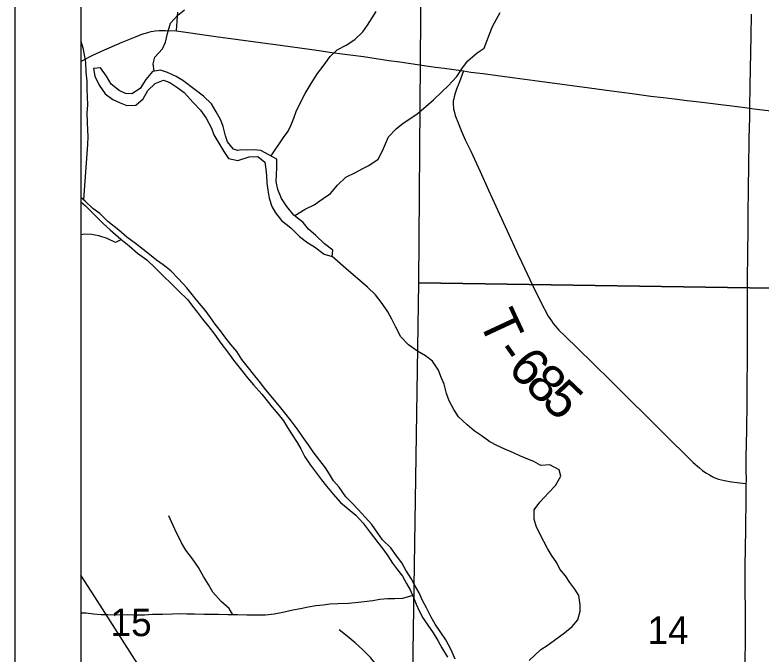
# Model space of a CAD drawing. Extents: x 0 to 34, y 0 to 22.
# Drawn here: x 9.008 to 10.139, y 10.732 to 11.702 of the extents above; entities that cross this region are included whole.
import ezdxf

# ---------------------------------------------------------------- set-up
doc = ezdxf.new("R2010")
doc.units = 0
for name, color, linetype in [('GM_X_County_Road', 7, 'Continuous'), ('GM_X_Major_River', 7, 'Continuous'), ('GM_X_Minor_Lake', 7, 'Continuous'), ('GM_X_Minor_River', 7, 'Continuous'), ('GM_X_Rail_Line', 7, 'Continuous'), ('GM_X_Section', 7, 'Continuous'), ('GM_X_Section_Text', 7, 'Continuous'), ('GM_X_Township_Road', 7, 'Continuous'), ('GM_X_Township_Road_Text', 7, 'Continuous'), ('SH_Data', 7, 'Continuous')]:
    doc.layers.add(name, color=color, linetype=linetype)

msp = doc.modelspace()

# ---------------------------------------------------------------- linework, layer by layer
at = {"layer": 'GM_X_County_Road'}
for points in [[(9.1079, 11.6308), (9.1114, 11.6329), (9.1251, 11.6402), (9.1392, 11.6469), (9.1706, 11.6604), (9.1907, 11.6687), (9.1995, 11.672), (9.2038, 11.6734), (9.2077, 11.6747), (9.211, 11.6756), (9.2145, 11.6763), (9.2206, 11.6774), (9.2269, 11.6781), (9.2311, 11.6783), (9.2363, 11.6783), (9.2528, 11.6776)], [(9.2528, 11.6776), (9.3126, 11.6691), (9.3464, 11.6645), (9.4141, 11.6552), (9.451, 11.6501), (9.4695, 11.6476), (9.4849, 11.6453), (9.5003, 11.6432), (9.5164, 11.6411), (9.5367, 11.6384), (9.575, 11.6328), (9.5918, 11.6304), (9.6353, 11.6242), (9.6458, 11.6227), (9.659, 11.6209), (9.6701, 11.6193), (9.6881, 11.6168)], [(9.6881, 11.6168), (9.6992, 11.6151), (9.7086, 11.6138), (9.718, 11.6126), (9.7399, 11.6098), (9.7659, 11.6063), (9.7963, 11.602), (9.8794, 11.591), (9.9126, 11.5864), (9.9437, 11.5825), (9.9723, 11.5787), (9.9909, 11.5764), (10.0081, 11.5742), (10.0272, 11.5721), (10.0455, 11.57), (10.0624, 11.5678), (10.107, 11.5622), (10.1223, 11.5603)], [(10.1223, 11.5603), (10.1286, 11.5595), (10.1502, 11.5569), (10.1791, 11.5534), (10.2212, 11.5486), (10.2489, 11.5455), (10.3135, 11.5378), (10.3505, 11.5334), (10.3998, 11.5275), (10.4276, 11.5242), (10.4614, 11.52), (10.5045, 11.5148), (10.5785, 11.506), (10.6186, 11.5015), (10.6295, 11.5003)]]:
    msp.add_lwpolyline(points, dxfattribs=at)
at = {"layer": 'GM_X_Major_River'}
for points in [[(9.6755, 10.7245), (9.6695, 10.7386), (9.6612, 10.7539), (9.654, 10.7649), (9.6453, 10.7779), (9.6393, 10.7885), (9.6321, 10.8023), (9.6265, 10.8125), (9.6208, 10.8251), (9.614, 10.8373), (9.6087, 10.8468), (9.6008, 10.8594), (9.5944, 10.8708), (9.5868, 10.8815), (9.5778, 10.8933), (9.5653, 10.9059), (9.5581, 10.9158), (9.549, 10.9288), (9.5392, 10.9399), (9.5282, 10.9517), (9.5192, 10.9612), (9.5097, 10.9711), (9.4995, 10.9856), (9.4912, 10.9952), (9.4848, 11.0051), (9.4787, 11.015), (9.4602, 11.039), (9.453, 11.0497), (9.4451, 11.0607), (9.4376, 11.0718), (9.427, 11.0863), (9.4171, 11.0981), (9.4092, 11.1084), (9.3884, 11.1332), (9.3782, 11.1461), (9.3699, 11.1568), (9.3623, 11.1664), (9.3521, 11.1793), (9.3442, 11.1915), (9.3355, 11.2018), (9.3264, 11.2133), (9.3196, 11.2228), (9.3117, 11.2327), (9.3045, 11.243), (9.2962, 11.2537), (9.2871, 11.2644), (9.2788, 11.275), (9.2686, 11.288), (9.2561, 11.3017), (9.2444, 11.3136), (9.2327, 11.3227), (9.2225, 11.33), (9.2122, 11.3384), (9.2024, 11.346), (9.191, 11.3552), (9.1778, 11.3644), (9.1657, 11.3751), (9.1486, 11.3885), (9.1365, 11.4007), (9.1263, 11.4083), (9.1146, 11.4194), (9.1079, 11.4249)], [(9.1079, 11.4183), (9.1149, 11.4122), (9.1293, 11.3981), (9.1418, 11.3855), (9.1524, 11.3759), (9.1683, 11.3618), (9.1811, 11.3515), (9.1936, 11.3404), (9.208, 11.3301), (9.2213, 11.3175), (9.2322, 11.3064), (9.2459, 11.2934), (9.2561, 11.2835), (9.2701, 11.2697), (9.2773, 11.2598), (9.2848, 11.2503), (9.2924, 11.2404), (9.3022, 11.2286), (9.3105, 11.2175), (9.32, 11.2038), (9.3317, 11.1889), (9.3392, 11.1779), (9.3494, 11.1653), (9.3604, 11.1515), (9.3698, 11.1405), (9.3823, 11.1264), (9.3903, 11.1165), (9.3982, 11.1069), (9.4069, 11.0962), (9.4152, 11.0863), (9.4212, 11.076), (9.4273, 11.0665), (9.436, 11.0532), (9.4413, 11.0436), (9.4473, 11.0315), (9.456, 11.0189), (9.4639, 11.009), (9.473, 10.9964), (9.4802, 10.9869), (9.4907, 10.975), (9.5017, 10.9624), (9.5134, 10.9525), (9.5248, 10.943), (9.5358, 10.9311), (9.5467, 10.917), (9.5581, 10.9018), (9.566, 10.8922), (9.5732, 10.8812), (9.5807, 10.8705), (9.5883, 10.8602), (9.5955, 10.8507), (9.6015, 10.8393), (9.6072, 10.8297), (9.6124, 10.8183), (9.6162, 10.808), (9.6207, 10.7978), (9.6267, 10.7875), (9.6343, 10.7764), (9.6422, 10.7646), (9.6494, 10.7532), (9.6554, 10.7417), (9.6641, 10.7276)]]:
    msp.add_lwpolyline(points, dxfattribs=at)
at = {"layer": 'GM_X_Minor_Lake'}
for points in [[(9.3395, 11.498), (9.3303, 11.509), (9.3272, 11.5185), (9.3237, 11.5325), (9.3202, 11.542), (9.3129, 11.5545), (9.3059, 11.5666), (9.2937, 11.5787), (9.2814, 11.5881), (9.2627, 11.6024), (9.2524, 11.6081), (9.2394, 11.6144), (9.2288, 11.6181), (9.2163, 11.6158), (9.2065, 11.6035), (9.1979, 11.5902), (9.185, 11.5821), (9.1755, 11.5824), (9.166, 11.5869), (9.1541, 11.5967), (9.1468, 11.6088), (9.1376, 11.6216), (9.1273, 11.6204), (9.1289, 11.609), (9.1355, 11.595), (9.1447, 11.5818), (9.1566, 11.5735), (9.1673, 11.5683), (9.1776, 11.5645), (9.1912, 11.5646), (9.2025, 11.5746), (9.2093, 11.5872), (9.2206, 11.5979), (9.2331, 11.6026), (9.243, 11.5992), (9.2552, 11.5913), (9.2648, 11.5838), (9.2782, 11.5691), (9.2893, 11.557), (9.2978, 11.5449), (9.3059, 11.5301), (9.3094, 11.5199), (9.3248, 11.4948)], [(9.3809, 11.496), (9.3707, 11.4971), (9.3608, 11.4968), (9.3513, 11.4972), (9.3456, 11.4961), (9.3395, 11.498)], [(9.3248, 11.4948), (9.3316, 11.4838), (9.346, 11.4807), (9.3631, 11.4863), (9.3764, 11.487), (9.387, 11.4782), (9.3885, 11.4676), (9.3896, 11.4581), (9.3899, 11.4467), (9.3914, 11.436), (9.3936, 11.4239), (9.3974, 11.4109), (9.403, 11.4014), (9.4121, 11.3899), (9.4265, 11.3789), (9.4397, 11.3659), (9.4519, 11.3563), (9.4621, 11.3502), (9.4769, 11.3391), (9.489, 11.3353), (9.4898, 11.3448), (9.4773, 11.3543), (9.4641, 11.3673), (9.4531, 11.3768), (9.4448, 11.3868), (9.4311, 11.3982), (9.4202, 11.4112), (9.4122, 11.4234), (9.4066, 11.4371), (9.404, 11.4493), (9.4048, 11.4591), (9.4052, 11.4702), (9.4052, 11.4831), (9.3809, 11.496)]]:
    msp.add_lwpolyline(points, dxfattribs=at)
at = {"layer": 'GM_X_Minor_River'}
for points in [[(9.2189, 11.6163), (9.2177, 11.6276), (9.2199, 11.6375), (9.2315, 11.6505), (9.236, 11.6604), (9.2393, 11.6737), (9.2438, 11.689), (9.2551, 11.7012), (9.2652, 11.7096)], [(9.3964, 11.4878), (9.4154, 11.5157), (9.4221, 11.5253), (9.4266, 11.5348), (9.4311, 11.5451), (9.4344, 11.555), (9.4408, 11.5691), (9.4479, 11.5825), (9.4573, 11.5978), (9.4666, 11.6127), (9.4753, 11.6241), (9.4858, 11.6387), (9.4967, 11.6486), (9.51, 11.6556), (9.5236, 11.6644), (9.5353, 11.6759), (9.5428, 11.6862), (9.5495, 11.6973), (9.5555, 11.7069)], [(9.5651, 11.4957), (9.5746, 11.5169), (9.5859, 11.5288), (9.5968, 11.5376), (9.607, 11.5441), (9.618, 11.5515), (9.6308, 11.5626), (9.6429, 11.5729), (9.6553, 11.5852), (9.6651, 11.594), (9.6779, 11.6082), (9.6869, 11.6215), (9.6948, 11.6319), (9.7087, 11.6441), (9.7193, 11.6514), (9.7238, 11.6617), (9.7275, 11.6724), (9.7323, 11.6842), (9.738, 11.6953), (9.7436, 11.7052)], [(9.1079, 11.6618), (9.108, 11.6617), (9.1111, 11.6519), (9.1127, 11.6412), (9.1147, 11.6298), (9.1156, 11.615), (9.1168, 11.6013), (9.117, 11.588), (9.1174, 11.5782), (9.1179, 11.5649), (9.1172, 11.5531), (9.1174, 11.5386), (9.1182, 11.5268), (9.1183, 11.5173)], [(9.1183, 11.5173), (9.118, 11.5052)], [(9.118, 11.5053), (9.1117, 11.4218)], [(9.4322, 11.3973), (9.4479, 11.4073), (9.4616, 11.4137), (9.4756, 11.4231), (9.4863, 11.4307), (9.497, 11.4435), (9.5099, 11.4556), (9.5244, 11.4628), (9.5343, 11.4684), (9.5445, 11.4733), (9.559, 11.4828), (9.5651, 11.4957)], [(9.1694, 11.3609), (9.1603, 11.3565), (9.1478, 11.3626), (9.1353, 11.3669), (9.1239, 11.3688), (9.114, 11.3692), (9.1079, 11.3684)], [(9.7879, 10.7225), (9.8054, 10.7392), (9.8149, 10.7456), (9.8263, 10.7535), (9.8412, 10.7645), (9.853, 10.7743), (9.8617, 10.7845), (9.8652, 10.7974), (9.8652, 10.8073), (9.863, 10.821), (9.857, 10.8309), (9.8494, 10.8408), (9.843, 10.8511), (9.8343, 10.861), (9.8298, 10.8709), (9.8215, 10.8824), (9.8154, 10.8926), (9.8098, 10.9029), (9.7988, 10.925), (9.7955, 10.9368), (9.7951, 10.9512), (9.8039, 10.9626), (9.8169, 10.977), (9.8279, 10.988), (9.836, 11.002), (9.8333, 11.0119), (9.8189, 11.0192), (9.8056, 11.0185), (9.795, 11.0242), (9.7855, 11.028), (9.7734, 11.033), (9.7639, 11.0376), (9.7507, 11.043), (9.7389, 11.0488), (9.7283, 11.0545), (9.7151, 11.0637), (9.7041, 11.071), (9.6935, 11.0801), (9.6806, 11.092), (9.6734, 11.1034), (9.6663, 11.1164), (9.6625, 11.1274), (9.6588, 11.1415), (9.6539, 11.1533), (9.6501, 11.1632), (9.641, 11.1765), (9.6305, 11.1849), (9.6183, 11.1918), (9.6047, 11.2014), (9.593, 11.2136), (9.5854, 11.2281), (9.5794, 11.2402), (9.5734, 11.2513), (9.5647, 11.2639), (9.5545, 11.2772), (9.5427, 11.2887), (9.5276, 11.302), (9.5136, 11.3135), (9.489, 11.3353)], [(9.3382, 10.7918), (9.3329, 10.8017), (9.3205, 10.812), (9.308, 10.8261), (9.3016, 10.8379), (9.294, 10.8498), (9.2861, 10.8635), (9.2774, 10.8768), (9.2672, 10.8898), (9.2604, 10.9012), (9.2506, 10.9218), (9.2453, 10.9328), (9.2412, 10.9423)], [(9.6112, 10.821), (9.5957, 10.8165), (9.5839, 10.8162), (9.5729, 10.8162), (9.5615, 10.8151), (9.5505, 10.8129), (9.5376, 10.8114), (9.5239, 10.81), (9.5137, 10.8093), (9.4974, 10.8086), (9.4856, 10.8082), (9.4753, 10.8068), (9.4643, 10.8057), (9.4525, 10.8034), (9.4411, 10.8012), (9.4294, 10.799), (9.4142, 10.7953), (9.4012, 10.793), (9.388, 10.7916), (9.3754, 10.7912), (9.3595, 10.7913), (9.3454, 10.7918), (9.3306, 10.7918), (9.3166, 10.7923), (9.2949, 10.7924), (9.2801, 10.7928), (9.2684, 10.7929), (9.2577, 10.7933), (9.2467, 10.793), (9.2323, 10.7926), (9.2167, 10.7923), (9.2046, 10.7916), (9.1905, 10.7913), (9.1788, 10.7917), (9.1609, 10.7914), (9.1488, 10.7919), (9.1389, 10.7919), (9.1271, 10.7931), (9.1157, 10.7943), (9.1079, 10.7945)], [(9.6028, 10.5717), (9.6059, 10.5873), (9.6082, 10.5991), (9.6102, 10.6101), (9.6106, 10.6234), (9.6095, 10.6348), (9.6057, 10.6466), (9.599, 10.6584), (9.5888, 10.674), (9.5812, 10.6836), (9.574, 10.6938), (9.5646, 10.7072), (9.5555, 10.7167), (9.5472, 10.727), (9.5355, 10.7389), (9.5241, 10.7492), (9.5116, 10.7595), (9.4995, 10.7694)]]:
    msp.add_lwpolyline(points, dxfattribs=at)
at = {"layer": 'GM_X_Rail_Line'}
msp.add_lwpolyline([(10.805, 9.1775), (10.7763, 9.2168), (10.7021, 9.273), (10.6139, 9.322), (10.4117, 9.4273), (10.1211, 9.5782), (10.0825, 9.6016), (10.0422, 9.6272), (10.0025, 9.6582), (9.9676, 9.6941), (9.9058, 9.7623), (9.8351, 9.846), (9.7824, 9.9117), (9.5366, 10.2052), (9.4517, 10.3134), (9.3656, 10.4485), (9.1289, 10.8193), (9.1079, 10.8523)], dxfattribs=at)
at = {"layer": 'GM_X_Section'}
for points in [[(9.6282, 12.3011), (10.6374, 12.2875), (10.6237, 11.2801), (9.6203, 11.2953)], [(9.6203, 11.2953), (10.6237, 11.2801), (10.6178, 10.275), (9.605, 10.2746)]]:
    msp.add_lwpolyline(points, close=True, dxfattribs=at)
at = {"layer": 'GM_X_Township_Road'}
for points in [[(9.2528, 11.6776), (9.2546, 11.6996), (9.2549, 11.7059)], [(10.1223, 11.5603), (10.1231, 11.5947), (10.124, 11.6445), (10.1243, 11.6694), (10.1247, 11.7028)], [(9.6881, 11.6168), (9.682, 11.6002), (9.6776, 11.5892), (9.6754, 11.5828), (9.6739, 11.5774), (9.6733, 11.5743), (9.6726, 11.5713), (9.6725, 11.568), (9.6723, 11.5649), (9.6728, 11.5618), (9.6731, 11.5586), (9.6738, 11.5555), (9.6756, 11.5491), (9.6799, 11.5381), (9.6848, 11.5266), (9.6909, 11.5121), (9.6991, 11.4953), (9.7133, 11.4643), (9.7261, 11.4361), (9.7428, 11.3994), (9.7546, 11.374), (9.7699, 11.3401), (9.7764, 11.326), (9.7886, 11.3005), (9.7939, 11.2898), (9.8049, 11.2673), (9.8167, 11.245), (9.8192, 11.2413), (9.8215, 11.2379), (9.8243, 11.2338), (9.8272, 11.2301), (9.8329, 11.2237), (9.842, 11.2148), (9.8621, 11.1954), (9.8842, 11.1736), (9.9129, 11.1453), (9.935, 11.1234), (9.9703, 11.0885), (9.9815, 11.0777), (10.0033, 11.0556), (10.0232, 11.036), (10.0365, 11.0231), (10.0461, 11.015), (10.0508, 11.011), (10.0558, 11.0073), (10.061, 11.004), (10.0665, 11.0011), (10.0694, 10.9999), (10.0751, 10.9979), (10.0841, 10.9958), (10.0947, 10.9936), (10.1032, 10.9924), (10.1115, 10.9915), (10.1169, 10.991)], [(10.1169, 10.991), (10.1171, 10.9949), (10.1169, 11.0129), (10.117, 11.0315), (10.1179, 11.0717), (10.1181, 11.115), (10.1183, 11.1397), (10.1188, 11.1799), (10.1187, 11.2173), (10.119, 11.3009), (10.1195, 11.3382), (10.1199, 11.3783), (10.1198, 11.397), (10.12, 11.4125), (10.1203, 11.4249), (10.1204, 11.4435), (10.1207, 11.4684), (10.1215, 11.5149), (10.1223, 11.5459), (10.1223, 11.5556), (10.1223, 11.5603)], [(10.1152, 10.7167), (10.1157, 10.757), (10.1156, 10.8005), (10.1154, 10.8284), (10.1154, 10.8656), (10.1158, 10.8936), (10.1163, 10.9215), (10.1166, 10.9711), (10.1167, 10.9865), (10.1169, 10.991)]]:
    msp.add_lwpolyline(points, dxfattribs=at)
at = {"layer": 'SH_Data'}
for p, q in [((9.0079, 16.0775), (9.0079, 9.0775)), ((9.1079, 15.9775), (9.1079, 9.1775))]:
    msp.add_line(p, q, dxfattribs=at)

# ---------------------------------------------------------------- texts
at = {"layer": 'GM_X_Section_Text'}
for s, p in [('15', (9.153, 10.7596)), ('14', (9.9672, 10.7477))]:
    msp.add_text(s, height=0.04186, rotation=0, dxfattribs=at).set_placement(p)
at = {"layer": 'GM_X_Township_Road_Text'}
for s, rotation, p in [('T', 294.9721, (9.7101, 11.2383)), ('-', 305.3661, (9.7337, 11.19)), ('6', 314.2776, (9.7534, 11.1636)), ('8', 316.1978, (9.7793, 11.1371)), ('5', 316.3637, (9.8047, 11.1128))]:
    msp.add_text(s, height=0.0568, rotation=rotation, dxfattribs=at).set_placement(p)

doc.saveas('drawing.dxf')
